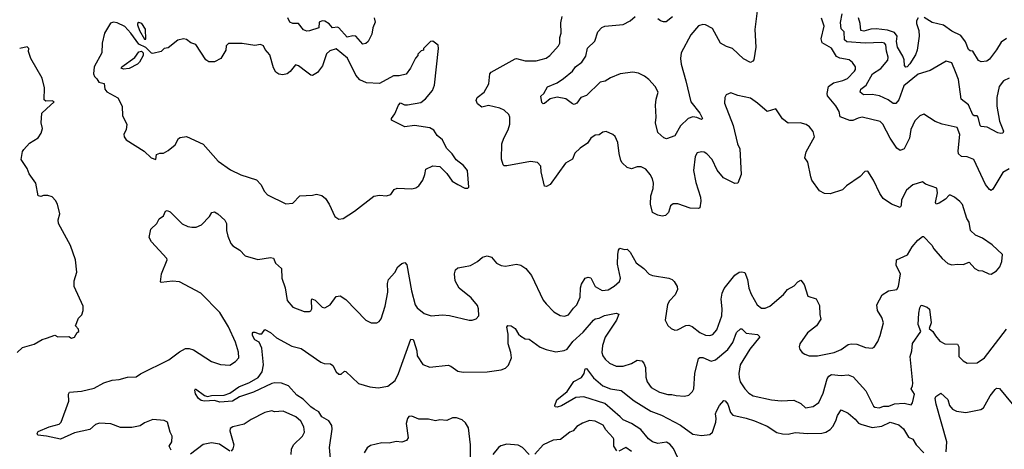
# Model space of a CAD drawing. Extents: x 1839239 to 1929705, y 762242 to 910352.
# Tile 331 of 429: x 1859574 to 1866610, y 892862 to 895932. Entities that reach past the tile are written whole.
import ezdxf

# ---------------------------------------------------------------- set-up
doc = ezdxf.new("R2010")
doc.units = 0

msp = doc.modelspace()

# ---------------------------------------------------------------- linework, layer by layer
at = {"layer": '0CON10XD'}
for points in [[(1864844.1, 895995.9), (1864827.3, 895862.7), (1864834.5, 895735), (1864819.2, 895645), (1864813.3, 895635), (1864795, 895626.2), (1864745, 895653.1), (1864666.4, 895726.4), (1864625, 895740.6), (1864582.5, 895765), (1864525, 895870), (1864475, 895895.8), (1864455, 895897.5), (1864425, 895888), (1864369.4, 895825), (1864300, 895695), (1864295.6, 895655), (1864300.4, 895615), (1864334.3, 895494.3), (1864369.4, 895345), (1864432.9, 895265), (1864453.3, 895225), (1864445, 895218.8), (1864413.1, 895233.1), (1864385, 895236.7), (1864351.2, 895225), (1864295, 895174), (1864255, 895103.1), (1864195, 895081.2), (1864177.7, 895087.7), (1864133.8, 895125), (1864116.4, 895195), (1864122.7, 895235), (1864117.6, 895322.4), (1864122, 895365), (1864136.9, 895415), (1864115, 895454.3), (1864070, 895505), (1864039.3, 895529.3), (1863995, 895550.4), (1863955, 895558.2), (1863865, 895546.2), (1863795, 895516.5), (1863757.9, 895492.1), (1863722, 895485), (1863625, 895390), (1863584.5, 895375.5), (1863556.2, 895335), (1863535, 895326), (1863525, 895330), (1863476.7, 895366.7), (1863415, 895377.8), (1863365, 895365.7), (1863325, 895332), (1863315, 895330), (1863305, 895340), (1863296.7, 895385), (1863320, 895405), (1863345, 895451.2), (1863415, 895480.8), (1863459.1, 895510.9), (1863524.7, 895565.3), (1863544.7, 895595.3), (1863591.2, 895628.8), (1863619.4, 895670.6), (1863632.4, 895727.6), (1863682.6, 895777.4), (1863704.4, 895845), (1863732.6, 895877.4), (1863755, 895885.8), (1863885, 895897.3), (1863935.7, 895925), (1863971.1, 895955)], [(1866645, 895514.4), (1866605, 895495.8), (1866572.5, 895455), (1866557.5, 895375), (1866557.1, 895315), (1866576.4, 895206.4), (1866604, 895135), (1866598.8, 895121.2), (1866585, 895119.2), (1866563.5, 895123.5), (1866486.7, 895165), (1866445, 895169.5), (1866436.2, 895176.2), (1866424, 895235), (1866415, 895244), (1866395, 895244.2), (1866385, 895252.5), (1866353.2, 895323.2), (1866301.4, 895365), (1866281.9, 895505), (1866260.3, 895560.3), (1866233.9, 895623.9), (1866195, 895636.7), (1866080, 895570), (1865995, 895542.3), (1865890.9, 895459.1), (1865855, 895358.6), (1865835, 895333.5), (1865815, 895333.6), (1865779.5, 895359.5), (1865717.8, 895387.8), (1865665, 895398.1), (1865604.4, 895394.4), (1865580.8, 895415), (1865585.6, 895435), (1865622.3, 895465), (1865668.8, 895545), (1865727.2, 895582.8), (1865777.6, 895642.4), (1865780.8, 895665), (1865767, 895707), (1865762.9, 895752.9), (1865754.7, 895764.7), (1865735, 895770), (1865616, 895764), (1865484.8, 895774.8), (1865467.6, 895787.6), (1865465.5, 895845), (1865445, 895865.7), (1865438.3, 895911.7), (1865451.2, 895975)], [(1860656.7, 892855), (1860642.9, 892885), (1860661.4, 892915), (1860664, 892955), (1860648.8, 892985), (1860628.8, 893055), (1860607, 893067), (1860525, 893074.2), (1860465, 893052), (1860435, 893029.2), (1860375, 893017.1), (1860295, 893017.1), (1860225, 893044.2), (1860145, 893050), (1860115, 893038.8), (1860075.5, 893004.5), (1859965, 892979.4), (1859865, 892934.2), (1859765, 892956.9), (1859703.8, 892963.8), (1859698.8, 892975), (1859705, 892990), (1859785, 893022.5), (1859855, 893042.2), (1859870.6, 893055), (1859926, 893205), (1859922.5, 893255), (1859930, 893270), (1860015, 893276.7), (1860105, 893298.8), (1860175, 893338.2), (1860235, 893355.6), (1860285, 893360), (1860343, 893377), (1860405, 893380), (1860437.6, 893402.4), (1860639.6, 893500.4), (1860715, 893558.9), (1860757.6, 893582.4), (1860785, 893582.2), (1860815, 893572.2), (1860945, 893489.4), (1861009.1, 893469.1), (1861075, 893464.4), (1861115, 893488.6), (1861138.9, 893515), (1861136.4, 893556.4), (1861115, 893626.7), (1861065, 893738), (1861005, 893840.8), (1860868.5, 893978.5), (1860715, 894058.9), (1860665, 894064.5), (1860585, 894054.4), (1860578.8, 894058.8), (1860587.8, 894115), (1860627.1, 894215), (1860625.7, 894225), (1860515, 894345.8), (1860498.5, 894375), (1860511.5, 894435), (1860554.8, 894475), (1860570.6, 894509.4), (1860600.3, 894529.7), (1860616.2, 894565), (1860627.6, 894567.6), (1860647.9, 894557.9), (1860735, 894472.9), (1860774.7, 894454.7), (1860805, 894448.9), (1860835, 894449.4), (1860872, 894465), (1860930, 894525), (1860946, 894554), (1860965, 894559.2), (1860990, 894545), (1861039.7, 894499.7), (1861051.4, 894475), (1861051.4, 894425), (1861060, 894385), (1861083, 894333), (1861096.7, 894315), (1861148, 894285), (1861185, 894243.8), (1861275, 894218.6), (1861365, 894232), (1861387.7, 894227.7), (1861402.7, 894192.7), (1861443.9, 894153.9), (1861447.5, 894085), (1861470, 894015), (1861486.2, 893925), (1861525, 893878.8), (1861607.3, 893847.3), (1861645, 893846), (1861655, 893851.2), (1861661.4, 893865), (1861658, 893925), (1861662.5, 893937.5), (1861685, 893926.7), (1861735, 893877.1), (1861755, 893872.5), (1861792, 893895), (1861835, 893953.8), (1861865, 893960), (1861905, 893933.8), (1862047.5, 893785), (1862085, 893766.7), (1862125, 893766.7), (1862142.5, 893775), (1862156.2, 893795), (1862185.5, 893884.5), (1862205.5, 893985), (1862202.5, 894047.5), (1862208.8, 894075), (1862255, 894126.2), (1862276, 894165), (1862305, 894190), (1862325, 894196), (1862339.5, 894179.5), (1862374.6, 893995), (1862400.9, 893895), (1862415, 893874.2), (1862463.6, 893833.6), (1862515, 893816.9), (1862595, 893823.1), (1862645, 893817.5), (1862785, 893784), (1862806.1, 893783.9), (1862835, 893793.8), (1862854.2, 893815.8), (1862852.5, 893865), (1862845, 893890), (1862800.8, 893945), (1862714.6, 894014.6), (1862686.7, 894065), (1862680.6, 894115), (1862688, 894145), (1862705, 894160), (1862745, 894165.6), (1862795, 894176.7), (1862845, 894204.4), (1862882, 894235), (1862915, 894244.3), (1862944.4, 894234.4), (1862982.1, 894192.1), (1863015, 894175.8), (1863045, 894171.4), (1863125, 894184.2), (1863155, 894178), (1863190, 894155), (1863231.2, 894105), (1863315, 893928), (1863335, 893902.5), (1863391.2, 893845), (1863435, 893817.5), (1863467, 893813), (1863495, 893822), (1863530.3, 893869.7), (1863556.2, 893893.8), (1863579.6, 893950.4), (1863581.2, 894015), (1863587.7, 894042.2), (1863615, 894086), (1863635, 894092), (1863655, 894086.7), (1863685, 894025.6), (1863735, 893996.4), (1863779.1, 894000.9), (1863821.9, 894028.1), (1863858.8, 894061.2), (1863867.5, 894085), (1863845.9, 894184.1), (1863846.9, 894255), (1863852, 894285), (1863861.7, 894298.3), (1863895, 894290), (1863915, 894292.5), (1863935, 894271.2), (1863978.6, 894195), (1864035, 894154.4), (1864072.7, 894112.7), (1864095, 894103.8), (1864212.5, 894085), (1864236.7, 894075), (1864250.5, 894060.5), (1864271.2, 894025), (1864274, 894005), (1864258, 893965), (1864216.6, 893923.4), (1864202.4, 893897.6), (1864186.2, 893785), (1864205, 893746.7), (1864230, 893725), (1864255, 893714), (1864275, 893716), (1864335, 893747.5), (1864355, 893750), (1864380.2, 893740.2), (1864435, 893696.5), (1864475, 893678.2), (1864504.4, 893675.6), (1864527.6, 893682.4), (1864555.7, 893715), (1864592.2, 893815), (1864594.6, 893865), (1864585.3, 893935), (1864592.7, 893977.3), (1864608.3, 894011.7), (1864685, 894106.7), (1864715, 894127.8), (1864735, 894131.4), (1864754.4, 894124.4), (1864774.6, 894074.6), (1864783.6, 894013.6), (1864800.9, 893970.9), (1864843.9, 893893.9), (1864875, 893870.6), (1864900.3, 893869.7), (1864935, 893884.2), (1865031.2, 893968.8), (1865060, 894005), (1865108.8, 894031.2), (1865135, 894060), (1865155, 894070), (1865178.7, 894038.7), (1865206.1, 893956.1), (1865265, 893936.7), (1865290.3, 893890.3), (1865291.4, 893825), (1865298.3, 893791.7), (1865266.7, 893745), (1865204, 893695), (1865148.8, 893615), (1865143.3, 893595), (1865147.5, 893575), (1865165, 893553.3), (1865185, 893541.2), (1865215, 893531.2), (1865275, 893529.2), (1865395, 893554.4), (1865445, 893574.2), (1865495, 893611.2), (1865515, 893616.2), (1865555, 893614), (1865618.8, 893588.8), (1865666.1, 893583.9), (1865678.8, 893591.2), (1865705, 893633.3), (1865722.9, 893675), (1865745.8, 893765), (1865734, 893805), (1865704.3, 893855), (1865700, 893895), (1865736.2, 893965), (1865782.5, 893995), (1865842.5, 894005), (1865853.8, 894025), (1865868.9, 894115), (1865836, 894175), (1865840, 894215), (1865917.4, 894252.6), (1865952.1, 894307.9), (1865992.5, 894357.5), (1866025, 894383.3), (1866033, 894383), (1866091.7, 894321.7), (1866106.7, 894295), (1866166.7, 894225), (1866205, 894188.8), (1866235, 894180), (1866275, 894186.2), (1866315, 894183.8), (1866359.3, 894199.3), (1866400, 894155), (1866425, 894140), (1866455, 894137.5), (1866500, 894115), (1866515, 894113.3), (1866555, 894137.5), (1866577.5, 894165), (1866592.5, 894205), (1866597.5, 894255), (1866523, 894323), (1866455, 894370), (1866405, 894393.3), (1866367.5, 894425), (1866359.2, 894485), (1866341.3, 894511.3), (1866311.7, 894611.7), (1866292.7, 894632.7), (1866255, 894664), (1866225, 894679.2), (1866215, 894677.5), (1866189.3, 894650.7), (1866145, 894620), (1866123.9, 894613.9), (1866118, 894625), (1866131.2, 894695), (1866127.5, 894727.5), (1866046.4, 894756.4), (1866025, 894773.3), (1865955, 894750.8), (1865912, 894715), (1865876.2, 894645), (1865873.8, 894605), (1865865, 894590), (1865803, 894613), (1865745, 894653.3), (1865720.5, 894690.5), (1865675.7, 894785.7), (1865635, 894850), (1865613.9, 894846.1), (1865578.8, 894811.2), (1865482.5, 894745), (1865454.3, 894715.7), (1865365, 894687.5), (1865325, 894690), (1865288.3, 894708.3), (1865234.3, 894784.3), (1865228, 894808), (1865206, 894915), (1865183.8, 894945), (1865195, 894986.7), (1865253.8, 895095), (1865245, 895132.5), (1865217, 895167), (1865195, 895182.5), (1865150, 895195), (1865065, 895193.8), (1865024.1, 895224.1), (1864976.1, 895296.1), (1864915, 895276.2), (1864846.4, 895336.4), (1864795, 895372), (1864705, 895391.2), (1864655, 895410), (1864622.5, 895395), (1864612.5, 895375), (1864611.2, 895335), (1864671.4, 895175), (1864702.9, 895045), (1864719.1, 895009.1), (1864729.2, 894825), (1864705.8, 894765), (1864685, 894760.8), (1864602.7, 894802.7), (1864557.9, 894857.9), (1864522.6, 894932.6), (1864485, 894974.2), (1864465, 894985.6), (1864445, 894988.1), (1864415, 894980), (1864400, 894955), (1864387.8, 894855), (1864405, 894767.5), (1864439.2, 894665), (1864442, 894635), (1864435, 894587.5), (1864425, 894582), (1864364.2, 894584.2), (1864275.7, 894615.7), (1864244.1, 894615.9), (1864225, 894602.5), (1864210, 894555), (1864188.3, 894531.7), (1864165, 894528.8), (1864134.2, 894534.2), (1864096.2, 894555), (1864082.2, 894615), (1864084.5, 894674.5), (1864100.6, 894725), (1864102.2, 894765), (1864095.6, 894795), (1864079.4, 894825), (1864048, 894865), (1864015, 894881.4), (1863985, 894880), (1863945, 894865.8), (1863913.8, 894875), (1863878.3, 894908.3), (1863870, 894925), (1863856.6, 894976.6), (1863848, 895055), (1863828.3, 895098.3), (1863812.5, 895112.5), (1863765, 895132.5), (1863741.7, 895128.3), (1863715, 895108.8), (1863685, 895105.8), (1863655, 895085.8), (1863630.9, 895049.1), (1863580, 895015), (1863541.9, 894978.1), (1863523.7, 894936.3), (1863474, 894906), (1863365, 894753.3), (1863339.3, 894740.7), (1863325, 894742.5), (1863301.1, 894845), (1863298, 894885), (1863275, 894911.2), (1863225, 894919.2), (1863055, 894886.7), (1863035, 894887.5), (1863027.5, 894895), (1863016.2, 894935), (1863020, 895045), (1863033.8, 895086.2), (1863064.3, 895145), (1863075.7, 895185), (1863075.8, 895235), (1863068, 895255), (1863036.2, 895285), (1863005, 895298.8), (1862925, 895317.7), (1862875, 895308), (1862845, 895331.2), (1862836, 895355), (1862844, 895375), (1862893.1, 895415), (1862926.4, 895473.6), (1862934.3, 895545), (1862942.1, 895557.9), (1863115, 895652.2), (1863125, 895655.5), (1863185, 895637.5), (1863265, 895637.5), (1863335, 895656.4), (1863362.9, 895675), (1863424.3, 895745.7), (1863433.1, 895765), (1863434.3, 895805), (1863444.2, 895835), (1863440.3, 895909.7), (1863450.8, 895955)], [(1861855, 894506), (1861885, 894512), (1861966.2, 894563.8), (1862105, 894671.2), (1862145, 894677.5), (1862195, 894672.5), (1862226.1, 894683.9), (1862250.7, 894719.3), (1862270.7, 894729.3), (1862375, 894722.5), (1862405, 894730), (1862426.2, 894745), (1862453.8, 894785), (1862470, 894825), (1862477, 894863), (1862525, 894886.7), (1862575, 894882.5), (1862625, 894833.8), (1862665, 894778.8), (1862705, 894753.8), (1862755, 894727.5), (1862775, 894727.5), (1862782.5, 894735), (1862774.2, 894855), (1862745, 894889.2), (1862691.7, 894931.7), (1862665, 894973.8), (1862623.9, 895013.9), (1862594, 895074), (1862557.5, 895105), (1862533, 895143), (1862505, 895160), (1862395, 895176.7), (1862325, 895167.5), (1862230, 895215), (1862230, 895225), (1862255, 895260), (1862281.7, 895321.7), (1862295, 895337.5), (1862323.6, 895323.6), (1862345, 895323.3), (1862439.1, 895340.9), (1862474.4, 895365.6), (1862522.5, 895425), (1862537.5, 895465), (1862567.5, 895725), (1862565, 895750), (1862525, 895777.5), (1862510, 895775), (1862460, 895725), (1862460, 895715), (1862441.7, 895708.3), (1862420, 895685), (1862420, 895675), (1862403, 895657), (1862367.5, 895585), (1862336.1, 895543.9), (1862285, 895530), (1862245, 895530), (1862145, 895475.5), (1862051.1, 895481.1), (1862005, 895501.4), (1861976.9, 895535), (1861916.4, 895656.4), (1861835, 895724.2), (1861790.9, 895709.1), (1861765, 895687.1), (1861738, 895602), (1861702.5, 895555), (1861665, 895533.4), (1861654.8, 895534.8), (1861626.5, 895556.5), (1861565, 895602.9), (1861545, 895610), (1861507.5, 895562.5), (1861485.4, 895544.6), (1861455, 895537.3), (1861425, 895543.6), (1861405, 895558.1), (1861387.1, 895587.1), (1861360.4, 895680.4), (1861328.6, 895718.6), (1861315, 895746), (1861295, 895753.8), (1861255, 895748), (1861162.7, 895762.7), (1861065, 895762), (1861049.2, 895745), (1861045.8, 895715), (1861012, 895655), (1860965, 895631.4), (1860925, 895632), (1860905, 895644.3), (1860833.3, 895755), (1860796.1, 895766.1), (1860765, 895790), (1860745, 895796), (1860705, 895785.8), (1860635, 895732), (1860606.7, 895725), (1860585, 895705.8), (1860525, 895691.2), (1860515, 895693.8), (1860475, 895732.5), (1860425, 895756.7), (1860368.5, 895835), (1860325, 895882.9), (1860270.7, 895909.3), (1860245, 895914), (1860223.2, 895906.8), (1860180, 895835), (1860164.2, 895765), (1860161.2, 895695), (1860106.7, 895595), (1860100, 895545), (1860107.5, 895525), (1860125, 895510), (1860140, 895485), (1860176.4, 895476.4), (1860182.5, 895435), (1860197, 895417), (1860275, 895372.5), (1860306.7, 895315), (1860308.8, 895245), (1860340, 895185), (1860334.1, 895145.9), (1860318.8, 895115), (1860321.2, 895095), (1860335, 895072.5), (1860463, 894993), (1860512.5, 894945), (1860547.5, 894932.5), (1860551.7, 894968.3), (1860575, 894977.5), (1860601.7, 894978.3), (1860635, 894997.5), (1860685, 895036.7), (1860707.5, 895082.5), (1860719.3, 895090.7), (1860765, 895096.7), (1860885, 895042), (1860992.2, 894922.2), (1861079.5, 894859.5), (1861155, 894824.4), (1861265, 894788.8), (1861296.2, 894755), (1861323.8, 894705), (1861345, 894680), (1861475, 894616), (1861525, 894621.4), (1861575, 894674), (1861665, 894678), (1861695, 894686), (1861732.5, 894675), (1861758.8, 894655), (1861785, 894613.3), (1861826.7, 894525), (1861855, 894506)], [(1860475, 895792.5), (1860473.8, 895865), (1860446.7, 895905), (1860425, 895911.2), (1860416.7, 895905), (1860416, 895895), (1860430, 895855), (1860465, 895792.5), (1860475, 895792.5)], [(1862106.8, 895945), (1862114.5, 895915), (1862096.9, 895873.1), (1862090.5, 895829.5), (1862063.8, 895775), (1862047.7, 895762.3), (1862025, 895756.2), (1861975, 895813.6), (1861955, 895816), (1861915, 895807.1), (1861855, 895873.3), (1861845, 895878.5), (1861808.6, 895875), (1861785, 895901.3), (1861755, 895921.5), (1861735, 895923.5), (1861714.3, 895915), (1861712.5, 895875), (1861645, 895851.7), (1861625, 895850.6), (1861600.7, 895860.7), (1861565, 895904.5), (1861525.7, 895905.7), (1861505, 895914), (1861488.9, 895945)], [(1864237.6, 895952.4), (1864192.6, 895917.4), (1864175, 895915.7), (1864152.5, 895925), (1864135, 895938.8)], [(1866645, 894865.7), (1866600.3, 894839.7), (1866528.8, 894721.2), (1866515, 894712.5), (1866505, 894718), (1866474.5, 894755), (1866392.4, 894932.4), (1866345, 894952.9), (1866304.2, 894954.2), (1866282.6, 894972.6), (1866279.2, 894995), (1866291.5, 895111.5), (1866272, 895162), (1866165.5, 895185.5), (1866115, 895204.2), (1866035, 895256.2), (1866005, 895246.2), (1865970.7, 895209.3), (1865941.5, 895148.5), (1865932.1, 895085), (1865895, 895010), (1865865, 894997.5), (1865841.5, 895015), (1865795, 895084.4), (1865741.5, 895185), (1865723.8, 895203.8), (1865595, 895234.5), (1865565, 895229.1), (1865527.5, 895212.5), (1865505, 895211.7), (1865436.7, 895236.7), (1865428.5, 895275), (1865405.8, 895315.8), (1865347.4, 895387.4), (1865344.3, 895405), (1865352.5, 895455), (1865388.5, 895481.5), (1865455, 895496.4), (1865488.3, 895511.7), (1865538.9, 895565), (1865545.7, 895575.7), (1865546.3, 895596.3), (1865525, 895625.7), (1865500, 895645), (1865435, 895657.8), (1865409.5, 895669.5), (1865375, 895729.6), (1865307.3, 895767.3), (1865301.8, 895795), (1865322.9, 895885), (1865302.7, 895942.7)], [(1865994.2, 895945), (1865983.1, 895925), (1865983.1, 895905), (1865998.8, 895855), (1866001.3, 895815), (1865987.7, 895715), (1865975, 895681.1), (1865935, 895616.5), (1865915, 895595.4), (1865905, 895593.6), (1865896.9, 895605), (1865895.3, 895645), (1865885, 895670.9), (1865845.9, 895735), (1865840.2, 895775), (1865843.4, 895815), (1865825, 895840), (1865775, 895856.8), (1865695, 895865.9), (1865655, 895864.4), (1865605, 895849.5), (1865583.8, 895853.8), (1865580.4, 895905), (1865568.2, 895945)], [(1866625, 895798.6), (1866587.6, 895772.4), (1866555, 895716), (1866505, 895648.8), (1866484.1, 895635.9), (1866445, 895630.6), (1866425, 895641.2), (1866385, 895706.2), (1866365, 895708.8), (1866355, 895718.8), (1866332.9, 895772.9), (1866299.2, 895819.2), (1866235, 895849.6), (1866175, 895893.3), (1866095, 895912), (1866036.8, 895946.8)], [(1859556.7, 893555), (1859595, 893590), (1859677.7, 893612.3), (1859734.1, 893645.9), (1859766.4, 893656.4), (1859825, 893677.5), (1859847, 893667), (1859925, 893668.8), (1859945, 893656.7), (1859965, 893663.3), (1859983.6, 893696.4), (1859997.5, 893705), (1859995, 893720), (1859972.5, 893745), (1859995, 893800), (1860017, 893823), (1860027.5, 893855), (1860027.5, 893885), (1859963.3, 894025), (1859962.5, 894065), (1859983, 894127), (1859973.3, 894215), (1859937.7, 894317.7), (1859851.2, 894475), (1859848.3, 894501.7), (1859860, 894545), (1859844.2, 894615), (1859830.3, 894640.3), (1859805, 894666.7), (1859775, 894676.2), (1859745, 894676), (1859725, 894668.8), (1859705, 894672.5), (1859690, 894765), (1859641.7, 894831.7), (1859628.3, 894868.3), (1859583.6, 894933.6), (1859595, 894990), (1859603.3, 895005), (1859645, 895050), (1859705, 895087.5), (1859728.3, 895121.7), (1859736.7, 895155), (1859726.7, 895195), (1859731.2, 895265), (1859765, 895296.2), (1859820, 895345), (1859805, 895352.5), (1859760.7, 895350.7), (1859748.3, 895358.3), (1859751.2, 895445), (1859733.8, 895515), (1859653.3, 895655), (1859637.5, 895705), (1859640, 895725), (1859628.3, 895738.3), (1859573.6, 895726.4)], [(1860315, 895577.5), (1860300, 895585), (1860302.5, 895595), (1860397.7, 895662.3), (1860425, 895703.3), (1860445, 895707.5), (1860456.7, 895695), (1860456.2, 895675), (1860430.7, 895629.3), (1860416.1, 895613.9), (1860355, 895583.8), (1860315, 895577.5)], [(1865375, 893396.2), (1865445, 893390.4), (1865495, 893394.5), (1865530.5, 893380.5), (1865620.2, 893280.2), (1865675, 893171.2), (1865685, 893162.9), (1865715, 893159.5), (1865749.2, 893170.8), (1865785, 893171.1), (1865825, 893186.4), (1865895, 893192.9), (1865945, 893180), (1865954.4, 893195), (1865967.5, 893255), (1865943.3, 893295), (1865953.8, 893315), (1865955.4, 893335), (1865937.1, 893525), (1865949.4, 893565), (1865952.7, 893617.3), (1866014.3, 893705), (1865994.6, 893755), (1865998.5, 893835), (1866006.6, 893873.4), (1866015, 893891.2), (1866025, 893890), (1866058.9, 893878.9), (1866074.6, 893864.6), (1866086.6, 893766.6), (1866072.9, 893725), (1866099.4, 893705), (1866117, 893673), (1866149.2, 893635), (1866185, 893615.5), (1866275, 893614.2), (1866285.5, 893595), (1866284.4, 893525), (1866315, 893494), (1866345, 893478.8), (1866415, 893481.2), (1866468.8, 893515), (1866625, 893720)], [(1861800, 892745), (1861786.9, 892875), (1861806.7, 893005), (1861803.2, 893033.2), (1861782.2, 893065), (1861733.8, 893093.8), (1861711, 893131), (1861678.8, 893148.8), (1861655, 893164.5), (1861600.6, 893220.6), (1861555, 893250), (1861495, 893314.6), (1861445, 893333.8), (1861397.2, 893337.2), (1861375, 893332.5), (1861245, 893271.2), (1861145, 893238.1), (1861095, 893205.7), (1861005, 893200), (1860965, 893211.2), (1860895, 893205.8), (1860871.4, 893211.4), (1860852.5, 893225), (1860829.5, 893259.5), (1860824.3, 893285), (1860830, 893295), (1860895, 893245.8), (1860915, 893238.8), (1860944.3, 893245.7), (1861035, 893248), (1861076.2, 893263.8), (1861140.8, 893309.2), (1861215, 893339.4), (1861277.1, 893375), (1861307.1, 893415), (1861316.9, 893465), (1861304.4, 893585), (1861285, 893628.8), (1861253.8, 893645), (1861237.5, 893675), (1861238.3, 893691.7), (1861241.7, 893698.3), (1861255, 893700), (1861285, 893686.7), (1861305, 893687.5), (1861325, 893717.5), (1861365, 893696.2), (1861408.6, 893658.6), (1861518.6, 893598.6), (1861585, 893582.5), (1861725, 893484.3), (1861750, 893475), (1861795, 893473.8), (1861810.8, 893460.8), (1861835, 893416.2), (1861855, 893398.8), (1861871.2, 893398.8), (1861895, 893421.2), (1861905, 893418), (1861995, 893332.5), (1862075, 893308.1), (1862135, 893301.4), (1862205, 893313.1), (1862255.8, 893355), (1862281.8, 893405), (1862370, 893650), (1862385, 893646.7), (1862390.9, 893635), (1862411.3, 893565), (1862415, 893530), (1862455, 893468), (1862505, 893450), (1862635, 893464.4), (1862655, 893456.9), (1862705, 893420.9), (1862743.1, 893413.1), (1862915, 893414.6), (1863015, 893429.4), (1863045, 893442.5), (1863066.4, 893463.6), (1863087.5, 893515), (1863084.5, 893555), (1863065.5, 893615), (1863065.5, 893685.5), (1863053.8, 893735), (1863062, 893748), (1863085, 893744.2), (1863114, 893725), (1863137.5, 893685), (1863155, 893669.5), (1863185, 893652), (1863215, 893648.8), (1863292.6, 893592.6), (1863335, 893574.2), (1863405, 893559.4), (1863465, 893568.5), (1863485, 893577.1), (1863526.4, 893633.6), (1863600.9, 893699.1), (1863674.3, 893785), (1863685, 893794), (1863715, 893800), (1863752.5, 893817.5), (1863835, 893834), (1863855, 893827.5), (1863838, 893785), (1863756.6, 893663.4), (1863738.7, 893605), (1863734.6, 893555), (1863740.5, 893530.5), (1863756.7, 893506.7), (1863788.8, 893478.8), (1863835, 893455.5), (1863885, 893455.5), (1863945, 893474.7), (1863985, 893498.2), (1864018.8, 893495), (1864035, 893478.8), (1864046.8, 893446.8), (1864047, 893377), (1864056.9, 893345), (1864085.8, 893305), (1864145, 893271.1), (1864205, 893253.3), (1864235, 893254.3), (1864265, 893246.9), (1864325, 893241.9), (1864355, 893250), (1864382, 893275), (1864390.6, 893295), (1864397.3, 893405), (1864425, 893510), (1864435, 893518.1), (1864455, 893517.8), (1864515, 893492.1), (1864545, 893502.3), (1864635, 893575.4), (1864668.9, 893625), (1864695, 893696), (1864725, 893724), (1864735, 893724), (1864765, 893690.9), (1864845, 893681.4), (1864862, 893665), (1864791.1, 893578.9), (1864722.5, 893465), (1864712.8, 893405), (1864714.1, 893374.1), (1864722.5, 893345), (1864755, 893294.3), (1864785, 893263.3), (1864815, 893243.5), (1864945, 893215.7), (1865015, 893208.8), (1865105, 893214), (1865155, 893189.2), (1865188.3, 893158.3), (1865245, 893166.9), (1865285, 893195.6), (1865316, 893264), (1865345, 893366), (1865355.3, 893384.7), (1865375, 893396.2)], [(1864288.9, 892775), (1864247, 892867), (1864219.3, 892899.3), (1864195, 892912.5), (1864135, 892904.6), (1864095, 892914.5), (1864067.6, 892937.6), (1864013.1, 893003.1), (1863945, 893046.1), (1863885, 893072.7), (1863865.7, 893095), (1863755, 893188.5), (1863605, 893237.8), (1863548.2, 893231.8), (1863445, 893173.3), (1863415, 893163.3), (1863400, 893165), (1863397.5, 893175), (1863412.5, 893215), (1863485.7, 893274.3), (1863533.4, 893346.6), (1863588, 893375), (1863607.5, 893405), (1863615, 893436.7), (1863625, 893438.8), (1863673.5, 893373.5), (1863740, 893315), (1863795, 893293.9), (1863872.1, 893282.1), (1863965, 893208.2), (1864085, 893133.9), (1864160, 893105), (1864294.8, 893034.8), (1864385, 892969.6), (1864445, 892960), (1864505, 892966.9), (1864525.5, 892985), (1864548.1, 893055), (1864551.9, 893081.9), (1864546.8, 893115), (1864552.5, 893135), (1864575, 893175.6), (1864605, 893211.2), (1864615, 893208.8), (1864635, 893183.8), (1864653.1, 893125), (1864668.8, 893105), (1864765, 893084.7), (1864825, 893064.6), (1864915, 893026.5), (1864983.1, 892983.1), (1865025, 892972.5), (1865065, 892970.9), (1865115, 892982.9), (1865205, 892974.2), (1865305, 892978), (1865335, 892984.6), (1865365, 893003.6), (1865383.8, 893025), (1865405.4, 893065), (1865416.9, 893103.1), (1865445, 893143.8), (1865495, 893121.1), (1865545, 893078.2), (1865568.1, 893048.1), (1865585, 893040.7), (1865665, 893017.2), (1865735, 893026.8), (1865795, 893055.3), (1865855, 893037.5), (1865888.5, 893008.5), (1865925, 892949.5), (1865955, 892935.8), (1865980, 892895), (1866035, 892838)], [(1866194, 892845), (1866198.9, 892915), (1866123.3, 893185), (1866115.7, 893225), (1866120.5, 893239.5), (1866155, 893263.3), (1866205, 893217.5), (1866217.1, 893175), (1866238.7, 893148.7), (1866267.5, 893135), (1866335.6, 893124.4), (1866442.7, 893147.3), (1866461.7, 893158.3), (1866509.5, 893245), (1866545, 893288.8), (1866555, 893300), (1866576.4, 893296.4), (1866665, 893186.9)], [(1861513.8, 892825), (1861517, 892863), (1861531.1, 892895), (1861593.8, 892955), (1861610, 892985), (1861605, 893022.5), (1861583, 893063), (1861546.2, 893095), (1861455.5, 893135.5), (1861395, 893130.8), (1861375, 893136), (1861325, 893125.7), (1861228.8, 893075), (1861178.9, 893041.1), (1861097.7, 893022.3), (1861078.8, 893011.2), (1861075.8, 892995), (1861103.6, 892895), (1861097.8, 892865), (1861085, 892848.8)], [(1862794.6, 892755), (1862795.3, 892895), (1862781.2, 893015), (1862760.5, 893050.5), (1862735, 893073.5), (1862696.2, 893086.2), (1862666.9, 893086.9), (1862625, 893068.3), (1862575, 893071.9), (1862545, 893066.6), (1862495, 893076.6), (1862425, 893077.5), (1862375, 893100), (1862355, 893095.6), (1862345, 893083.3), (1862335.8, 893045.8), (1862350, 892945), (1862338.8, 892925), (1862305, 892913.3), (1862265, 892916.9), (1862215, 892905.4), (1862161.9, 892908.1), (1862080.3, 892889.7), (1862057.5, 892872.5), (1862035, 892836)], [(1863840.4, 892850.4), (1863818.6, 892885), (1863820.5, 892935), (1863814.7, 892944.7), (1863761.3, 893001.3), (1863743.6, 893033.6), (1863685.9, 893064.1), (1863645, 893068.6), (1863595, 893049.4), (1863555, 893024.4), (1863529.4, 892995), (1863505, 892984.5), (1863437.9, 892932.1), (1863385, 892926.8), (1863315, 892895.3), (1863255, 892827.1)], [(1861075, 892850), (1861002.1, 892897.9), (1860945, 892908.1), (1860885, 892896.7), (1860795, 892827.1)], [(1863215, 892824.4), (1863165.9, 892875.9), (1863135, 892891.9), (1863055, 892898.6), (1863012.9, 892887.1), (1862995, 892874.4), (1862955, 892824.2)], [(1863945, 892846), (1863905, 892874.2), (1863855, 892850)]]:
    msp.add_lwpolyline(points, dxfattribs=at)

doc.saveas('drawing.dxf')
